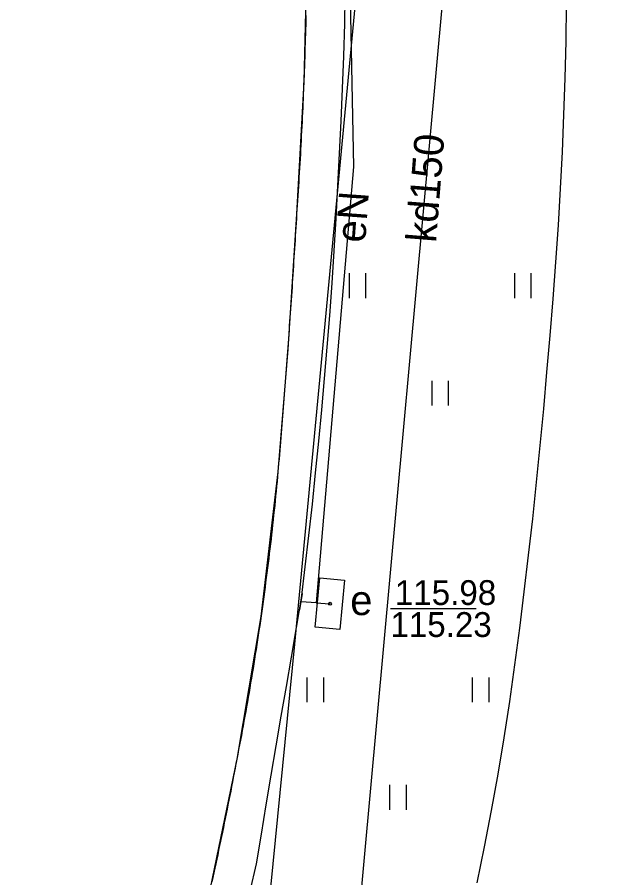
# Model space of a CAD drawing. Extents: x 6434771 to 6436222, y 5663454 to 5664782.
# Drawn here: x 6435539.45 to 6435557.62, y 5664127.94 to 5664153.96 of the extents above; entities that cross this region are included whole.
import ezdxf

# ---------------------------------------------------------------- set-up
doc = ezdxf.new("R2010")
doc.units = 0
for name, color, linetype in [('Warstwa 1', 7, 'Continuous'), ('Warstwa 11', 7, 'Continuous'), ('Warstwa 12', 7, 'Continuous'), ('Warstwa 13', 7, 'Continuous'), ('Warstwa 14', 7, 'Continuous'), ('Warstwa 20', 7, 'Continuous'), ('Warstwa 4', 7, 'Continuous'), ('Warstwa 5', 7, 'Continuous'), ('Warstwa 6', 7, 'Continuous'), ('Warstwa 7', 7, 'Continuous'), ('Warstwa 9', 7, 'Continuous')]:
    doc.layers.add(name, color=color, linetype=linetype)

msp = doc.modelspace()

# ---------------------------------------------------------------- linework, layer by layer
at = {"layer": 'Warstwa 1'}
for p, q in [((6435548.126, 5664152.009), (6435548.228, 5664156.388)), ((6435547.907, 5664148.002), (6435548.126, 5664152.009)), ((6435547.638, 5664143.925), (6435547.907, 5664148.002)), ((6435547.343, 5664140.218), (6435547.638, 5664143.925)), ((6435546.83, 5664135.844), (6435547.343, 5664140.218)), ((6435546.098, 5664131.533), (6435546.83, 5664135.844)), ((6435545.227, 5664127.293), (6435546.098, 5664131.533))]:
    msp.add_line(p, q, dxfattribs=at)
at = {"layer": 'Warstwa 11'}
for points in [[(6435547.907, 5664148.002), (6435547.917, 5664148.142), (6435547.927, 5664148.281), (6435547.935, 5664148.42), (6435547.945, 5664148.56), (6435547.954, 5664148.7), (6435547.962, 5664148.84), (6435547.972, 5664148.979), (6435547.98, 5664149.119), (6435547.988, 5664149.259), (6435547.997, 5664149.399), (6435548.005, 5664149.538), (6435548.013, 5664149.677), (6435548.021, 5664149.817), (6435548.029, 5664149.957), (6435548.036, 5664150.096), (6435548.044, 5664150.236), (6435548.051, 5664150.376), (6435548.059, 5664150.516), (6435548.065, 5664150.656), (6435548.072, 5664150.795), (6435548.079, 5664150.935), (6435548.085, 5664151.075), (6435548.092, 5664151.215), (6435548.098, 5664151.354), (6435548.104, 5664151.493), (6435548.11, 5664151.633), (6435548.116, 5664151.773), (6435548.121, 5664151.913), (6435548.127, 5664152.053), (6435548.133, 5664152.193), (6435548.138, 5664152.333), (6435548.143, 5664152.472), (6435548.148, 5664152.612), (6435548.154, 5664152.752), (6435548.158, 5664152.892), (6435548.162, 5664153.032), (6435548.167, 5664153.172), (6435548.171, 5664153.312), (6435548.175, 5664153.452), (6435548.179, 5664153.591), (6435548.183, 5664153.73), (6435548.187, 5664153.87), (6435548.19, 5664154.01)], [(6435547.343, 5664140.218), (6435547.354, 5664140.348), (6435547.365, 5664140.478), (6435547.376, 5664140.608), (6435547.387, 5664140.737), (6435547.398, 5664140.867), (6435547.409, 5664140.997), (6435547.419, 5664141.126), (6435547.431, 5664141.255), (6435547.441, 5664141.385), (6435547.452, 5664141.515), (6435547.462, 5664141.645), (6435547.472, 5664141.774), (6435547.483, 5664141.904), (6435547.493, 5664142.034), (6435547.504, 5664142.163), (6435547.514, 5664142.292), (6435547.524, 5664142.422), (6435547.534, 5664142.552), (6435547.544, 5664142.682), (6435547.555, 5664142.812), (6435547.564, 5664142.941), (6435547.574, 5664143.071), (6435547.584, 5664143.2), (6435547.594, 5664143.33), (6435547.603, 5664143.46), (6435547.613, 5664143.59), (6435547.622, 5664143.719), (6435547.632, 5664143.849), (6435547.642, 5664143.979), (6435547.651, 5664144.109), (6435547.661, 5664144.239), (6435547.669, 5664144.368), (6435547.679, 5664144.497), (6435547.688, 5664144.627), (6435547.697, 5664144.757), (6435547.707, 5664144.887), (6435547.715, 5664145.017), (6435547.725, 5664145.147), (6435547.733, 5664145.277), (6435547.742, 5664145.406), (6435547.751, 5664145.535), (6435547.76, 5664145.665), (6435547.769, 5664145.795), (6435547.777, 5664145.925), (6435547.786, 5664146.055), (6435547.794, 5664146.185), (6435547.803, 5664146.315), (6435547.81, 5664146.445), (6435547.819, 5664146.574), (6435547.827, 5664146.704), (6435547.836, 5664146.833), (6435547.844, 5664146.963), (6435547.852, 5664147.093), (6435547.86, 5664147.223), (6435547.868, 5664147.353), (6435547.876, 5664147.483), (6435547.883, 5664147.613), (6435547.891, 5664147.743), (6435547.9, 5664147.873), (6435547.907, 5664148.002)], [(6435546.098, 5664131.533), (6435546.127, 5664131.677), (6435546.155, 5664131.82), (6435546.183, 5664131.964), (6435546.209, 5664132.108), (6435546.237, 5664132.251), (6435546.264, 5664132.395), (6435546.29, 5664132.539), (6435546.316, 5664132.683), (6435546.342, 5664132.827), (6435546.369, 5664132.971), (6435546.393, 5664133.116), (6435546.419, 5664133.259), (6435546.444, 5664133.403), (6435546.47, 5664133.548), (6435546.493, 5664133.691), (6435546.518, 5664133.836), (6435546.542, 5664133.98), (6435546.566, 5664134.124), (6435546.589, 5664134.269), (6435546.613, 5664134.413), (6435546.636, 5664134.558), (6435546.659, 5664134.702), (6435546.681, 5664134.847), (6435546.704, 5664134.992), (6435546.726, 5664135.136), (6435546.748, 5664135.28), (6435546.769, 5664135.425), (6435546.791, 5664135.57), (6435546.812, 5664135.715), (6435546.833, 5664135.859), (6435546.853, 5664136.004), (6435546.874, 5664136.15), (6435546.894, 5664136.295), (6435546.915, 5664136.439), (6435546.933, 5664136.584), (6435546.953, 5664136.729), (6435546.972, 5664136.875), (6435546.992, 5664137.019), (6435547.009, 5664137.164), (6435547.028, 5664137.31), (6435547.046, 5664137.455), (6435547.065, 5664137.6), (6435547.082, 5664137.745), (6435547.099, 5664137.89), (6435547.117, 5664138.036), (6435547.134, 5664138.181), (6435547.15, 5664138.327), (6435547.166, 5664138.471), (6435547.183, 5664138.617), (6435547.199, 5664138.763), (6435547.214, 5664138.908), (6435547.229, 5664139.054), (6435547.245, 5664139.199), (6435547.26, 5664139.344), (6435547.274, 5664139.49), (6435547.288, 5664139.636), (6435547.303, 5664139.782), (6435547.317, 5664139.927), (6435547.33, 5664140.072), (6435547.343, 5664140.218)], [(6435545.343, 5664127.82), (6435545.373, 5664127.957), (6435545.403, 5664128.094), (6435545.432, 5664128.231), (6435545.462, 5664128.369), (6435545.492, 5664128.505), (6435545.521, 5664128.643), (6435545.55, 5664128.781), (6435545.579, 5664128.917), (6435545.607, 5664129.055), (6435545.636, 5664129.193), (6435545.665, 5664129.329), (6435545.692, 5664129.467), (6435545.721, 5664129.605), (6435545.749, 5664129.742), (6435545.776, 5664129.88), (6435545.804, 5664130.018), (6435545.832, 5664130.155), (6435545.859, 5664130.293), (6435545.886, 5664130.431), (6435545.914, 5664130.568), (6435545.94, 5664130.706), (6435545.967, 5664130.844), (6435545.994, 5664130.981), (6435546.02, 5664131.119), (6435546.046, 5664131.257), (6435546.073, 5664131.395), (6435546.098, 5664131.533)]]:
    msp.add_lwpolyline(points, dxfattribs=at)
at = {"layer": 'Warstwa 12'}
for points in [[(6435548.373, 5664170.027), (6435549.367, 5664162.084), (6435549.615, 5664149.441), (6435548.485, 5664136.254)], [(6435540.059, 5664104.315), (6435546.007, 5664118.154), (6435546.233, 5664118.661), (6435547.84, 5664135.002), (6435550.945, 5664167.696)], [(6435548.485, 5664136.254), (6435548.036, 5664136.29)], [(6435548.485, 5664136.254), (6435548.905, 5664136.229)]]:
    msp.add_lwpolyline(points, dxfattribs=at)
at = {"layer": 'Warstwa 14'}
msp.add_line((6435553.331, 5664136.078), (6435550.74, 5664136.078), dxfattribs=at)
msp.add_circle((6435548.905, 5664136.229), 0.045, dxfattribs=at)
at = {"layer": 'Warstwa 20'}
msp.add_line((6435547.991, 5664136.044), (6435548.081, 5664136.536), dxfattribs=at)
at = {"layer": 'Warstwa 4'}
msp.add_lwpolyline([(6435548.601, 5664137.01), (6435549.348, 5664136.941), (6435549.209, 5664135.448), (6435548.462, 5664135.517)], close=True, dxfattribs=at)
at = {"layer": 'Warstwa 5'}
for p, q in [((6435549.357, 5664153.764), (6435549.371, 5664154.686)), ((6435556.048, 5664153.23), (6435556.064, 5664154.343)), ((6435549.324, 5664152.783), (6435549.357, 5664153.764)), ((6435556.023, 5664152.117), (6435556.048, 5664153.23)), ((6435549.287, 5664151.802), (6435549.324, 5664152.783)), ((6435555.987, 5664151.004), (6435556.023, 5664152.117)), ((6435549.246, 5664150.821), (6435549.287, 5664151.802)), ((6435555.941, 5664149.892), (6435555.987, 5664151.004)), ((6435549.2, 5664149.84), (6435549.246, 5664150.821)), ((6435549.149, 5664148.859), (6435549.2, 5664149.84)), ((6435555.886, 5664148.78), (6435555.941, 5664149.892)), ((6435549.094, 5664147.879), (6435549.149, 5664148.859)), ((6435555.82, 5664147.669), (6435555.886, 5664148.78)), ((6435549.034, 5664146.899), (6435549.094, 5664147.879)), ((6435555.745, 5664146.558), (6435555.82, 5664147.669)), ((6435548.969, 5664145.919), (6435549.034, 5664146.899)), ((6435555.659, 5664145.448), (6435555.745, 5664146.558)), ((6435549.495, 5664145.471), (6435549.495, 5664146.221)), ((6435549.995, 5664145.471), (6435549.995, 5664146.221)), ((6435554.495, 5664145.471), (6435554.495, 5664146.221)), ((6435554.995, 5664145.471), (6435554.995, 5664146.221)), ((6435548.9, 5664144.94), (6435548.969, 5664145.919)), ((6435555.564, 5664144.339), (6435555.659, 5664145.448)), ((6435548.825, 5664143.989), (6435548.9, 5664144.94)), ((6435555.473, 5664143.23), (6435555.564, 5664144.339)), ((6435548.744, 5664143.039), (6435548.825, 5664143.989)), ((6435548.659, 5664142.089), (6435548.744, 5664143.039)), ((6435555.375, 5664142.122), (6435555.473, 5664143.23)), ((6435551.995, 5664142.221), (6435551.995, 5664142.971)), ((6435552.495, 5664142.221), (6435552.495, 5664142.971)), ((6435548.569, 5664141.139), (6435548.659, 5664142.089)), ((6435555.271, 5664141.014), (6435555.375, 5664142.122)), ((6435548.474, 5664140.19), (6435548.569, 5664141.139)), ((6435555.16, 5664139.907), (6435555.271, 5664141.014)), ((6435548.375, 5664139.242), (6435548.474, 5664140.19)), ((6435555.042, 5664138.8), (6435555.16, 5664139.907)), ((6435548.27, 5664138.294), (6435548.375, 5664139.242)), ((6435554.917, 5664137.695), (6435555.042, 5664138.8)), ((6435548.161, 5664137.347), (6435548.27, 5664138.294)), ((6435554.786, 5664136.59), (6435554.917, 5664137.695)), ((6435548.047, 5664136.401), (6435548.161, 5664137.347)), ((6435554.648, 5664135.486), (6435554.786, 5664136.59)), ((6435547.894, 5664135.509), (6435548.047, 5664136.401)), ((6435547.741, 5664134.616), (6435547.894, 5664135.509)), ((6435554.503, 5664134.382), (6435554.648, 5664135.486)), ((6435547.588, 5664133.724), (6435547.741, 5664134.616)), ((6435554.346, 5664133.278), (6435554.503, 5664134.382)), ((6435548.221, 5664133.25), (6435548.221, 5664134)), ((6435548.721, 5664133.25), (6435548.721, 5664134)), ((6435553.221, 5664133.25), (6435553.221, 5664134)), ((6435553.721, 5664133.25), (6435553.721, 5664134)), ((6435547.436, 5664132.831), (6435547.588, 5664133.724)), ((6435554.176, 5664132.177), (6435554.346, 5664133.278)), ((6435547.284, 5664131.938), (6435547.436, 5664132.831)), ((6435553.993, 5664131.077), (6435554.176, 5664132.177)), ((6435547.133, 5664131.045), (6435547.284, 5664131.938)), ((6435553.796, 5664129.98), (6435553.993, 5664131.077)), ((6435546.982, 5664130.152), (6435547.133, 5664131.045)), ((6435550.721, 5664130), (6435550.721, 5664130.75)), ((6435551.221, 5664130), (6435551.221, 5664130.75)), ((6435546.831, 5664129.259), (6435546.982, 5664130.152)), ((6435553.586, 5664128.885), (6435553.796, 5664129.98)), ((6435546.68, 5664128.366), (6435546.831, 5664129.259)), ((6435553.363, 5664127.793), (6435553.586, 5664128.885)), ((6435546.491, 5664127.539), (6435546.68, 5664128.366))]:
    msp.add_line(p, q, dxfattribs=at)
at = {"layer": 'Warstwa 6'}
msp.add_circle((6435548.905, 5664136.229), 0.045, dxfattribs=at)
at = {"layer": 'Warstwa 7'}
msp.add_lwpolyline([(6435489.316, 5664093.567), (6435527.244, 5664072.429), (6435530.308, 5664077.722), (6435548.951, 5664117.638), (6435553.502, 5664167.405), (6435557.615, 5664179.285)], dxfattribs=at)
at = {"layer": 'Warstwa 9'}
for p, q in [((6435549.357, 5664153.764), (6435549.371, 5664154.686)), ((6435556.048, 5664153.23), (6435556.064, 5664154.343)), ((6435548.187, 5664153.87), (6435548.19, 5664154.01)), ((6435548.179, 5664153.591), (6435548.183, 5664153.73)), ((6435548.183, 5664153.73), (6435548.187, 5664153.87)), ((6435549.324, 5664152.783), (6435549.357, 5664153.764)), ((6435548.171, 5664153.312), (6435548.175, 5664153.452)), ((6435548.175, 5664153.452), (6435548.179, 5664153.591)), ((6435548.167, 5664153.172), (6435548.171, 5664153.312)), ((6435556.023, 5664152.117), (6435556.048, 5664153.23)), ((6435548.158, 5664152.892), (6435548.162, 5664153.032)), ((6435548.162, 5664153.032), (6435548.167, 5664153.172)), ((6435548.148, 5664152.612), (6435548.154, 5664152.752)), ((6435548.154, 5664152.752), (6435548.158, 5664152.892)), ((6435549.287, 5664151.802), (6435549.324, 5664152.783)), ((6435548.138, 5664152.333), (6435548.143, 5664152.472)), ((6435548.143, 5664152.472), (6435548.148, 5664152.612)), ((6435548.127, 5664152.053), (6435548.133, 5664152.193)), ((6435548.133, 5664152.193), (6435548.138, 5664152.333)), ((6435548.116, 5664151.773), (6435548.121, 5664151.913)), ((6435548.121, 5664151.913), (6435548.127, 5664152.053)), ((6435555.987, 5664151.004), (6435556.023, 5664152.117)), ((6435548.104, 5664151.493), (6435548.11, 5664151.633)), ((6435548.11, 5664151.633), (6435548.116, 5664151.773)), ((6435549.246, 5664150.821), (6435549.287, 5664151.802)), ((6435548.098, 5664151.354), (6435548.104, 5664151.493)), ((6435548.085, 5664151.075), (6435548.092, 5664151.215)), ((6435548.092, 5664151.215), (6435548.098, 5664151.354)), ((6435548.072, 5664150.795), (6435548.079, 5664150.935)), ((6435548.079, 5664150.935), (6435548.085, 5664151.075)), ((6435555.941, 5664149.892), (6435555.987, 5664151.004)), ((6435548.059, 5664150.516), (6435548.065, 5664150.656)), ((6435548.065, 5664150.656), (6435548.072, 5664150.795)), ((6435549.2, 5664149.84), (6435549.246, 5664150.821)), ((6435548.044, 5664150.236), (6435548.051, 5664150.376)), ((6435548.051, 5664150.376), (6435548.059, 5664150.516)), ((6435548.029, 5664149.957), (6435548.036, 5664150.096)), ((6435548.036, 5664150.096), (6435548.044, 5664150.236)), ((6435548.013, 5664149.677), (6435548.021, 5664149.817)), ((6435548.021, 5664149.817), (6435548.029, 5664149.957)), ((6435549.149, 5664148.859), (6435549.2, 5664149.84)), ((6435555.886, 5664148.78), (6435555.941, 5664149.892)), ((6435547.997, 5664149.399), (6435548.005, 5664149.538)), ((6435548.005, 5664149.538), (6435548.013, 5664149.677)), ((6435547.988, 5664149.259), (6435547.997, 5664149.399)), ((6435547.972, 5664148.979), (6435547.98, 5664149.119)), ((6435547.98, 5664149.119), (6435547.988, 5664149.259)), ((6435547.954, 5664148.7), (6435547.962, 5664148.84)), ((6435547.962, 5664148.84), (6435547.972, 5664148.979)), ((6435549.094, 5664147.879), (6435549.149, 5664148.859)), ((6435555.82, 5664147.669), (6435555.886, 5664148.78)), ((6435547.935, 5664148.42), (6435547.945, 5664148.56)), ((6435547.945, 5664148.56), (6435547.954, 5664148.7)), ((6435547.917, 5664148.142), (6435547.927, 5664148.281)), ((6435547.927, 5664148.281), (6435547.935, 5664148.42)), ((6435547.9, 5664147.873), (6435547.907, 5664148.002)), ((6435547.907, 5664148.002), (6435547.917, 5664148.142)), ((6435547.883, 5664147.613), (6435547.891, 5664147.743)), ((6435547.891, 5664147.743), (6435547.9, 5664147.873)), ((6435549.034, 5664146.899), (6435549.094, 5664147.879)), ((6435547.868, 5664147.353), (6435547.876, 5664147.483)), ((6435547.876, 5664147.483), (6435547.883, 5664147.613)), ((6435555.745, 5664146.558), (6435555.82, 5664147.669)), ((6435547.852, 5664147.093), (6435547.86, 5664147.223)), ((6435547.86, 5664147.223), (6435547.868, 5664147.353)), ((6435547.836, 5664146.833), (6435547.844, 5664146.963)), ((6435547.844, 5664146.963), (6435547.852, 5664147.093)), ((6435547.819, 5664146.574), (6435547.827, 5664146.704)), ((6435547.827, 5664146.704), (6435547.836, 5664146.833)), ((6435548.969, 5664145.919), (6435549.034, 5664146.899)), ((6435547.803, 5664146.315), (6435547.81, 5664146.445)), ((6435547.81, 5664146.445), (6435547.819, 5664146.574)), ((6435555.659, 5664145.448), (6435555.745, 5664146.558)), ((6435547.786, 5664146.055), (6435547.794, 5664146.185)), ((6435547.794, 5664146.185), (6435547.803, 5664146.315)), ((6435547.769, 5664145.795), (6435547.777, 5664145.925)), ((6435547.777, 5664145.925), (6435547.786, 5664146.055)), ((6435548.9, 5664144.94), (6435548.969, 5664145.919)), ((6435547.751, 5664145.535), (6435547.76, 5664145.665)), ((6435547.76, 5664145.665), (6435547.769, 5664145.795)), ((6435547.733, 5664145.277), (6435547.742, 5664145.406)), ((6435547.742, 5664145.406), (6435547.751, 5664145.535)), ((6435555.564, 5664144.339), (6435555.659, 5664145.448)), ((6435547.715, 5664145.017), (6435547.725, 5664145.147)), ((6435547.725, 5664145.147), (6435547.733, 5664145.277)), ((6435547.697, 5664144.757), (6435547.707, 5664144.887)), ((6435547.707, 5664144.887), (6435547.715, 5664145.017)), ((6435548.825, 5664143.989), (6435548.9, 5664144.94)), ((6435547.679, 5664144.497), (6435547.688, 5664144.627)), ((6435547.688, 5664144.627), (6435547.697, 5664144.757)), ((6435547.661, 5664144.239), (6435547.669, 5664144.368)), ((6435547.669, 5664144.368), (6435547.679, 5664144.497)), ((6435555.473, 5664143.23), (6435555.564, 5664144.339)), ((6435547.642, 5664143.979), (6435547.651, 5664144.109)), ((6435547.651, 5664144.109), (6435547.661, 5664144.239)), ((6435547.622, 5664143.719), (6435547.632, 5664143.849)), ((6435547.632, 5664143.849), (6435547.642, 5664143.979)), ((6435548.744, 5664143.039), (6435548.825, 5664143.989)), ((6435547.603, 5664143.46), (6435547.613, 5664143.59)), ((6435547.613, 5664143.59), (6435547.622, 5664143.719)), ((6435547.584, 5664143.2), (6435547.594, 5664143.33)), ((6435547.594, 5664143.33), (6435547.603, 5664143.46)), ((6435547.564, 5664142.941), (6435547.574, 5664143.071)), ((6435547.574, 5664143.071), (6435547.584, 5664143.2)), ((6435548.659, 5664142.089), (6435548.744, 5664143.039)), ((6435555.375, 5664142.122), (6435555.473, 5664143.23)), ((6435547.544, 5664142.682), (6435547.555, 5664142.812)), ((6435547.555, 5664142.812), (6435547.564, 5664142.941)), ((6435547.524, 5664142.422), (6435547.534, 5664142.552)), ((6435547.534, 5664142.552), (6435547.544, 5664142.682)), ((6435547.504, 5664142.163), (6435547.514, 5664142.292)), ((6435547.514, 5664142.292), (6435547.524, 5664142.422)), ((6435547.483, 5664141.904), (6435547.493, 5664142.034)), ((6435547.493, 5664142.034), (6435547.504, 5664142.163)), ((6435548.569, 5664141.139), (6435548.659, 5664142.089)), ((6435555.271, 5664141.014), (6435555.375, 5664142.122)), ((6435547.462, 5664141.645), (6435547.472, 5664141.774)), ((6435547.472, 5664141.774), (6435547.483, 5664141.904)), ((6435547.441, 5664141.385), (6435547.452, 5664141.515)), ((6435547.452, 5664141.515), (6435547.462, 5664141.645)), ((6435547.419, 5664141.126), (6435547.431, 5664141.255)), ((6435547.431, 5664141.255), (6435547.441, 5664141.385)), ((6435547.398, 5664140.867), (6435547.409, 5664140.997)), ((6435547.409, 5664140.997), (6435547.419, 5664141.126)), ((6435548.474, 5664140.19), (6435548.569, 5664141.139)), ((6435555.16, 5664139.907), (6435555.271, 5664141.014)), ((6435547.376, 5664140.608), (6435547.387, 5664140.737)), ((6435547.387, 5664140.737), (6435547.398, 5664140.867)), ((6435547.354, 5664140.348), (6435547.365, 5664140.478)), ((6435547.365, 5664140.478), (6435547.376, 5664140.608)), ((6435547.33, 5664140.072), (6435547.343, 5664140.218)), ((6435547.343, 5664140.218), (6435547.354, 5664140.348)), ((6435548.375, 5664139.242), (6435548.474, 5664140.19)), ((6435547.303, 5664139.782), (6435547.317, 5664139.927)), ((6435547.317, 5664139.927), (6435547.33, 5664140.072)), ((6435547.288, 5664139.636), (6435547.303, 5664139.782)), ((6435555.042, 5664138.8), (6435555.16, 5664139.907)), ((6435547.26, 5664139.344), (6435547.274, 5664139.49)), ((6435547.274, 5664139.49), (6435547.288, 5664139.636)), ((6435547.229, 5664139.054), (6435547.245, 5664139.199)), ((6435547.245, 5664139.199), (6435547.26, 5664139.344)), ((6435548.27, 5664138.294), (6435548.375, 5664139.242)), ((6435547.199, 5664138.763), (6435547.214, 5664138.908)), ((6435547.214, 5664138.908), (6435547.229, 5664139.054)), ((6435547.166, 5664138.471), (6435547.183, 5664138.617)), ((6435547.183, 5664138.617), (6435547.199, 5664138.763)), ((6435554.917, 5664137.695), (6435555.042, 5664138.8)), ((6435547.15, 5664138.327), (6435547.166, 5664138.471)), ((6435547.117, 5664138.036), (6435547.134, 5664138.181)), ((6435547.134, 5664138.181), (6435547.15, 5664138.327)), ((6435548.161, 5664137.347), (6435548.27, 5664138.294)), ((6435547.082, 5664137.745), (6435547.099, 5664137.89)), ((6435547.099, 5664137.89), (6435547.117, 5664138.036)), ((6435547.046, 5664137.455), (6435547.065, 5664137.6)), ((6435547.065, 5664137.6), (6435547.082, 5664137.745)), ((6435554.786, 5664136.59), (6435554.917, 5664137.695)), ((6435547.028, 5664137.31), (6435547.046, 5664137.455)), ((6435548.047, 5664136.401), (6435548.161, 5664137.347)), ((6435546.992, 5664137.019), (6435547.009, 5664137.164)), ((6435547.009, 5664137.164), (6435547.028, 5664137.31)), ((6435546.953, 5664136.729), (6435546.972, 5664136.875)), ((6435546.972, 5664136.875), (6435546.992, 5664137.019)), ((6435546.915, 5664136.439), (6435546.933, 5664136.584)), ((6435546.933, 5664136.584), (6435546.953, 5664136.729)), ((6435554.648, 5664135.486), (6435554.786, 5664136.59)), ((6435546.874, 5664136.15), (6435546.894, 5664136.295)), ((6435546.894, 5664136.295), (6435546.915, 5664136.439)), ((6435547.894, 5664135.509), (6435548.047, 5664136.401)), ((6435546.853, 5664136.004), (6435546.874, 5664136.15)), ((6435546.812, 5664135.715), (6435546.833, 5664135.859)), ((6435546.833, 5664135.859), (6435546.853, 5664136.004)), ((6435546.769, 5664135.425), (6435546.791, 5664135.57)), ((6435546.791, 5664135.57), (6435546.812, 5664135.715)), ((6435547.741, 5664134.616), (6435547.894, 5664135.509)), ((6435546.726, 5664135.136), (6435546.748, 5664135.28)), ((6435546.748, 5664135.28), (6435546.769, 5664135.425)), ((6435554.503, 5664134.382), (6435554.648, 5664135.486)), ((6435546.681, 5664134.847), (6435546.704, 5664134.992)), ((6435546.704, 5664134.992), (6435546.726, 5664135.136)), ((6435546.659, 5664134.702), (6435546.681, 5664134.847)), ((6435546.613, 5664134.413), (6435546.636, 5664134.558)), ((6435546.636, 5664134.558), (6435546.659, 5664134.702)), ((6435547.588, 5664133.724), (6435547.741, 5664134.616)), ((6435546.566, 5664134.124), (6435546.589, 5664134.269)), ((6435546.589, 5664134.269), (6435546.613, 5664134.413)), ((6435554.346, 5664133.278), (6435554.503, 5664134.382)), ((6435546.518, 5664133.836), (6435546.542, 5664133.98)), ((6435546.542, 5664133.98), (6435546.566, 5664134.124)), ((6435546.47, 5664133.548), (6435546.493, 5664133.691)), ((6435546.493, 5664133.691), (6435546.518, 5664133.836)), ((6435547.436, 5664132.831), (6435547.588, 5664133.724)), ((6435546.444, 5664133.403), (6435546.47, 5664133.548)), ((6435546.393, 5664133.116), (6435546.419, 5664133.259)), ((6435546.419, 5664133.259), (6435546.444, 5664133.403)), ((6435554.176, 5664132.177), (6435554.346, 5664133.278)), ((6435546.342, 5664132.827), (6435546.369, 5664132.971)), ((6435546.369, 5664132.971), (6435546.393, 5664133.116)), ((6435546.29, 5664132.539), (6435546.316, 5664132.683)), ((6435546.316, 5664132.683), (6435546.342, 5664132.827)), ((6435547.284, 5664131.938), (6435547.436, 5664132.831)), ((6435546.237, 5664132.251), (6435546.264, 5664132.395)), ((6435546.264, 5664132.395), (6435546.29, 5664132.539)), ((6435546.183, 5664131.964), (6435546.209, 5664132.108)), ((6435546.209, 5664132.108), (6435546.237, 5664132.251)), ((6435553.993, 5664131.077), (6435554.176, 5664132.177)), ((6435546.155, 5664131.82), (6435546.183, 5664131.964)), ((6435547.133, 5664131.045), (6435547.284, 5664131.938)), ((6435546.098, 5664131.533), (6435546.127, 5664131.677)), ((6435546.127, 5664131.677), (6435546.155, 5664131.82)), ((6435546.046, 5664131.257), (6435546.073, 5664131.395)), ((6435546.073, 5664131.395), (6435546.098, 5664131.533)), ((6435545.994, 5664130.981), (6435546.02, 5664131.119)), ((6435546.02, 5664131.119), (6435546.046, 5664131.257)), ((6435553.796, 5664129.98), (6435553.993, 5664131.077)), ((6435545.94, 5664130.706), (6435545.967, 5664130.844)), ((6435545.967, 5664130.844), (6435545.994, 5664130.981)), ((6435546.982, 5664130.152), (6435547.133, 5664131.045)), ((6435545.886, 5664130.431), (6435545.914, 5664130.568)), ((6435545.914, 5664130.568), (6435545.94, 5664130.706)), ((6435545.832, 5664130.155), (6435545.859, 5664130.293)), ((6435545.859, 5664130.293), (6435545.886, 5664130.431)), ((6435545.804, 5664130.018), (6435545.832, 5664130.155)), ((6435546.831, 5664129.259), (6435546.982, 5664130.152)), ((6435545.749, 5664129.742), (6435545.776, 5664129.88)), ((6435545.776, 5664129.88), (6435545.804, 5664130.018)), ((6435553.586, 5664128.885), (6435553.796, 5664129.98)), ((6435545.692, 5664129.467), (6435545.721, 5664129.605)), ((6435545.721, 5664129.605), (6435545.749, 5664129.742)), ((6435545.636, 5664129.193), (6435545.665, 5664129.329)), ((6435545.665, 5664129.329), (6435545.692, 5664129.467)), ((6435546.68, 5664128.366), (6435546.831, 5664129.259)), ((6435545.579, 5664128.917), (6435545.607, 5664129.055)), ((6435545.607, 5664129.055), (6435545.636, 5664129.193)), ((6435545.521, 5664128.643), (6435545.55, 5664128.781)), ((6435545.55, 5664128.781), (6435545.579, 5664128.917)), ((6435553.363, 5664127.793), (6435553.586, 5664128.885)), ((6435545.462, 5664128.369), (6435545.492, 5664128.505)), ((6435545.492, 5664128.505), (6435545.521, 5664128.643)), ((6435545.403, 5664128.094), (6435545.432, 5664128.231)), ((6435545.432, 5664128.231), (6435545.462, 5664128.369)), ((6435546.491, 5664127.539), (6435546.68, 5664128.366)), ((6435545.343, 5664127.82), (6435545.373, 5664127.957)), ((6435545.373, 5664127.957), (6435545.403, 5664128.094))]:
    msp.add_line(p, q, dxfattribs=at)

# ---------------------------------------------------------------- texts
at = {"layer": 'Warstwa 13'}
msp.add_text('eN', height=0.9, rotation=85.7947, dxfattribs=at).set_placement((6435549.972, 5664147.126))
at = {"layer": 'Warstwa 14'}
msp.add_text('115.23', height=0.75, dxfattribs=at).set_placement((6435550.734, 5664135.225))
at = {"layer": 'Warstwa 5'}
msp.add_text('e', height=0.9, dxfattribs=at).set_placement((6435549.521, 5664135.886))
at = {"layer": 'Warstwa 6'}
msp.add_text('115.98', height=0.75, dxfattribs=at).set_placement((6435550.87, 5664136.191))
at = {"layer": 'Warstwa 7'}
msp.add_text('kd150', height=0.9, rotation=85.4681, dxfattribs=at).set_placement((6435552.114, 5664147.127))

doc.saveas('drawing.dxf')
